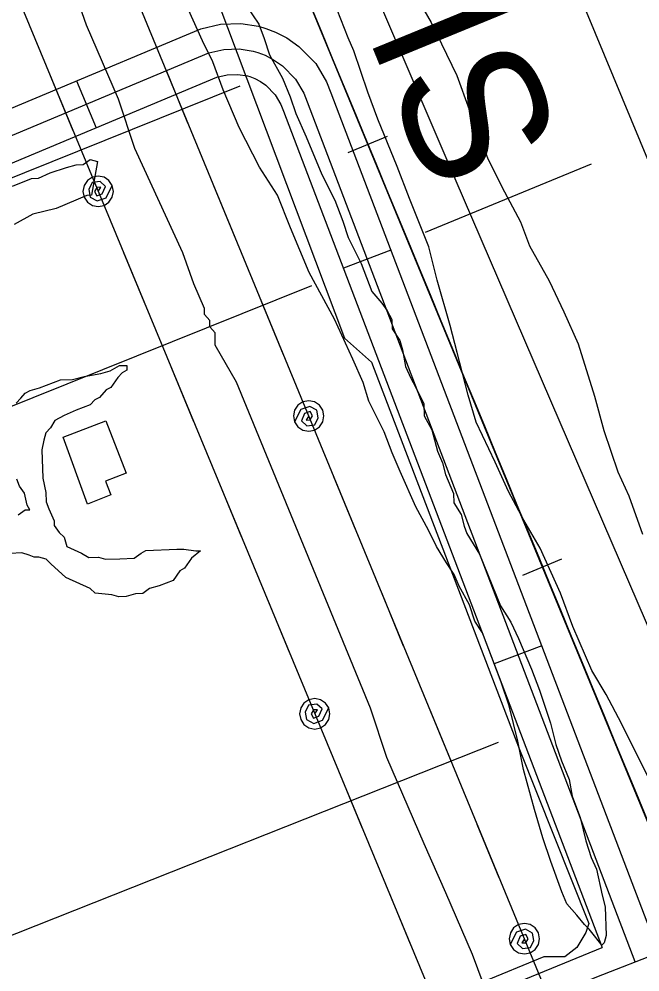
# Model space of a CAD drawing. Extents: x 3329297 to 3367176, y 649250 to 674653.
# Drawn here: x 3342015 to 3342382, y 669272 to 669834 of the extents above; entities that cross this region are included whole.
import ezdxf

# ---------------------------------------------------------------- set-up
doc = ezdxf.new("R2010")
doc.units = 0
for name, color, linetype in [('V-BLDG-OTLN', 7, 'Continuous'), ('V-RAIL-IDEN', 7, 'Continuous'), ('V-RAIL-TRAK', 7, 'Continuous'), ('V-RIVR-EDGE', 7, 'Continuous'), ('V-ROAD-CNTR', 7, 'Continuous'), ('V-SITE-VEGE', 7, 'Continuous'), ('V-TOPO-SHOR', 7, 'Continuous'), ('V-UTIL-LINE', 7, 'Continuous')]:
    doc.layers.add(name, color=color, linetype=linetype)

msp = doc.modelspace()

# ---------------------------------------------------------------- linework, layer by layer
at = {"layer": 'V-BLDG-OTLN'}
msp.add_lwpolyline([(3342040.85, 669587.4), (3342066.01, 669597.15), (3342078.04, 669566.11), (3342066, 669561.44), (3342069.14, 669553.33), (3342055.19, 669547.92)], close=True, dxfattribs=at)
at = {"layer": 'V-RAIL-TRAK'}
for points in [[(3345872.39, 660898.26), (3345202.62, 662524.79), (3345202.63, 662524.76), (3343834.7, 665838.96), (3343834.66, 665839.05), (3342962.13, 667964.33), (3342962.13, 667964.33), (3342142.3, 669950.69), (3342142.3, 669950.69), (3341846.64, 670653.15)], [(3342209.31, 669755.57), (3342232.41, 669765.11)], [(3342312.31, 669506), (3342335.42, 669515.53)]]:
    msp.add_lwpolyline(points, dxfattribs=at)
msp.add_arc((2259538.36, 221964.12), 1171632.73, 22.3749135, 22.47999961, dxfattribs=at)
at = {"layer": 'V-RIVR-EDGE'}
msp.add_spline([(3342816.41, 664076.7), (3342812.76, 664100.73), (3342811.24, 664114.69), (3342810.49, 664125.17), (3342811.67, 664129.43), (3342815.94, 664131.36), (3342822.14, 664130.96), (3342827.58, 664133.66), (3342827.98, 664138.7), (3342825.71, 664163.52), (3342823.01, 664169.35), (3342818.01, 664185.26), (3342816.5, 664200), (3342816.91, 664208.92), (3342818.1, 664220.94), (3342817.34, 664227.14), (3342814.66, 664243.44), (3342809.27, 664257.41), (3342808.51, 664264.01), (3342808.92, 664272.54), (3342814.79, 664296.18), (3342814.82, 664305.49), (3342810.59, 664319.46), (3342799.78, 664338.87), (3342790.88, 664350.14), (3342779.66, 664360.25), (3342778.51, 664365.3), (3342779.3, 664369.17), (3342779.69, 664370.72), (3342785.91, 664376.91), (3342798.35, 664388.13), (3342804.18, 664396.26), (3342807.71, 664410.21), (3342807.34, 664416.8), (3342805.02, 664421.46), (3342805.03, 664424.18), (3342805.05, 664435.04), (3342805.48, 664451.32), (3342803.59, 664468.39), (3342800.14, 664485.46), (3342800.15, 664492.05), (3342800.55, 664495.93), (3342805.6, 664499.41), (3342810.27, 664507.15), (3342811.45, 664513.74), (3342812.65, 664526.54), (3342808.84, 664554.08), (3342808.48, 664564.55), (3342811.98, 664571.52), (3342819.76, 664577.71), (3342825.21, 664588.56), (3342825.62, 664596.7), (3342825.25, 664604.07), (3342821.39, 664610.67), (3342817.54, 664623.86), (3342808.64, 664632.03), (3342807.5, 664639.01), (3342807.51, 664645.61), (3342805.59, 664651.04), (3342795.55, 664667.74), (3342786.28, 664683.28), (3342782.79, 664682.12), (3342779.3, 664685.62), (3342772.36, 664698.82), (3342765.01, 664705.82), (3342757.66, 664715.15), (3342754.96, 664720.97), (3342754.97, 664725.24), (3342756.92, 664729.5), (3342762.36, 664734.91), (3342763.16, 664745.77), (3342759.34, 664768.66), (3342756.66, 664780.69), (3342750.49, 664796.21), (3342738.91, 664818.35), (3342728.88, 664839.31), (3342718.83, 664850.59), (3342704.53, 664870.4), (3342673.21, 664906.93), (3342667.03, 664917.03), (3342662.4, 664928.67), (3342645.77, 664948.1), (3342638.82, 664957.43), (3342632.64, 664969.85), (3342630.72, 664978), (3342626.86, 664984.99), (3342614.87, 664996.66), (3342611.39, 664999.38), (3342609.84, 665001.32), (3342609.85, 665006.36), (3342606.76, 665010.25), (3342597.86, 665020.35), (3342593.22, 665025.41), (3342592.47, 665033.17), (3342590.94, 665044.42), (3342589.42, 665054.5), (3342588.28, 665065.36), (3342585.98, 665077), (3342585.23, 665086.7), (3342585.25, 665096.4), (3342584.88, 665101.05), (3342582.95, 665104.16), (3342580.25, 665109.59), (3342577.16, 665116.97), (3342577.18, 665122.79), (3342577.2, 665131.71), (3342577.22, 665142.56), (3342577.25, 665154.2), (3342576.12, 665167.77), (3342572.7, 665192.99), (3342566.93, 665215.11), (3342563.48, 665229.47), (3342558.85, 665239.95), (3342557.31, 665244.22), (3342555.4, 665255.47), (3342553.11, 665268.66), (3342549.27, 665284.57), (3342541.57, 665307.08), (3342537.34, 665321.83), (3342531.95, 665340.07), (3342533.51, 665343.55), (3342533.53, 665349.76), (3342526.98, 665368.39), (3342525.46, 665379.64), (3342523.54, 665388.18), (3342518.15, 665403.7), (3342515.47, 665416.12), (3342514.34, 665430.86), (3342508.57, 665450.65), (3342503.19, 665470.83), (3342492.38, 665490.63), (3342491.63, 665499.17), (3342490.87, 665508.48), (3342486.28, 665532.92), (3342483.6, 665545.33), (3342477.81, 665557.76), (3342475.93, 665580.26), (3342474.8, 665594.22), (3342470.17, 665605.48), (3342467.87, 665614.4), (3342467.13, 665629.53), (3342466.39, 665643.49), (3342466.82, 665662.1), (3342467.25, 665679.55), (3342463.41, 665695.46), (3342454.93, 665713.71), (3342445.67, 665732.35), (3342448.39, 665735.45), (3342449.55, 665735.05), (3342454.58, 665728.84), (3342456.13, 665730.38), (3342456.13, 665730.77), (3342455.37, 665734.65), (3342442.22, 665750.97), (3342428.7, 665771.56), (3342413.65, 665800.68), (3342398.6, 665832.52), (3342380.47, 665869.41), (3342358.86, 665914.06), (3342350, 665938.51), (3342337.27, 665963.36), (3342312.2, 666021.59), (3342297.17, 666058.47), (3342281.74, 666092.64), (3342274.81, 666112.43), (3342267.5, 666136.11), (3342262.92, 666165.98), (3342261.43, 666190.8), (3342261.45, 666198.56), (3342257.57, 666197.79), (3342255.25, 666199.74), (3342252.93, 666205.17), (3342252.57, 666212.54), (3342252.58, 666219.13), (3342250.29, 666232.71), (3342241.82, 666258.33), (3342236.07, 666285.87), (3342231.81, 666288.99), (3342227.55, 666291.71), (3342219.05, 666302.59), (3342218.67, 666306.86), (3342219.07, 666312.29), (3342210.16, 666314.25), (3342205.13, 666318.91), (3342203.98, 666324.35), (3342203.99, 666330.16), (3342202.08, 666339.09), (3342191.65, 666356.56), (3342180.04, 666369), (3342175.41, 666377.55), (3342164.99, 666396.96), (3342154.58, 666421.81), (3342139.95, 666463.34), (3342130.7, 666487.79), (3342122.99, 666506.43), (3342111.8, 666527.4), (3342098.68, 666554.19), (3342094.83, 666565.83), (3342092.54, 666581.74), (3342088.69, 666594.54), (3342085.25, 666612.78), (3342082.17, 666622.09), (3342072.89, 666631.81), (3342063.22, 666645.41), (3342057.44, 666657.83), (3342049.73, 666678.02), (3342048.22, 666693.14), (3342050.17, 666696.63), (3342050.96, 666704.38), (3342046.71, 666709.05), (3342039.36, 666716.82), (3342032.41, 666729.25), (3342015.81, 666761.09), (3342003.06, 666780.9), (3341996.09, 666786.35), (3341994.95, 666792.55), (3341992.63, 666796.44), (3341982.97, 666811.97), (3341967.13, 666835.28), (3341953.59, 666848.89), (3341946.63, 666857.44), (3341940.45, 666867.92), (3341935.81, 666874.14), (3341919.16, 666884.26), (3341915.69, 666890.09), (3341911.45, 666900.18), (3341899.85, 666913.78), (3341894.82, 666921.16), (3341889.03, 666931.65), (3341869.32, 666956.91), (3341855.01, 666974.78), (3341848.82, 666978.67), (3341839.53, 666986.84), (3341829.09, 667000.44), (3341821.76, 667015.19), (3341819.07, 667024.89), (3341817.15, 667031.1), (3341806.31, 667038.89), (3341788.13, 667056.77), (3341778.46, 667069.98), (3341769.56, 667076.21), (3341762.98, 667079.71), (3341756.02, 667089.04), (3341748.29, 667099.53), (3341738.62, 667112.35), (3341730.89, 667120.12), (3341719.29, 667133.73), (3341714.66, 667143.05), (3341706.55, 667156.64), (3341694.95, 667171.79), (3341682.22, 667198.97), (3341673.73, 667217.22), (3341665.66, 667244.77), (3341658.35, 667270.77), (3341654.5, 667280.86), (3341646.79, 667297.56), (3341633.67, 667325.51), (3341621.31, 667347.26), (3341603.92, 667370.57), (3341601.61, 667379.11), (3341595.05, 667392.31), (3341586.57, 667412.5), (3341578.1, 667435.79), (3341568.43, 667448.22), (3341554.13, 667467.65), (3341537.52, 667492.51), (3341516.66, 667523.97), (3341476.08, 667581.85), (3341429.71, 667650.22), (3341398.03, 667697.22), (3341370.98, 667737.23), (3341354.76, 667763.64), (3341343.55, 667778.41), (3341338.9, 667782.3), (3341332.33, 667790.07), (3341325.39, 667805.99), (3341317.65, 667814.15), (3341305.28, 667827.37), (3341300.64, 667833.19), (3341282.89, 667869.69), (3341259.72, 667911.24), (3341224.58, 667969.5), (3341190.57, 668018.45), (3341159.67, 668067), (3341126.02, 668105.48), (3341085.81, 668151.72), (3341034.77, 668213.12), (3340998.8, 668250.83), (3340967.07, 668282.32), (3340929.92, 668312.66), (3340887.35, 668349.99), (3340852.52, 668378), (3340818.08, 668406.01), (3340783.64, 668439.06), (3340747.67, 668475.99), (3340722.92, 668504.36), (3340704.36, 668525.73), (3340693.92, 668537.01), (3340680.75, 668543.24), (3340672.61, 668546.75), (3340664.48, 668552.59), (3340650.93, 668563.48), (3340645.91, 668568.92), (3340640.88, 668576.69), (3340634.7, 668584.08), (3340619.62, 668601.57), (3340609.54, 668604.69), (3340603.74, 668608.97), (3340599.1, 668614.41), (3340595.62, 668621.01), (3340589.43, 668627.24), (3340567.76, 668645.9), (3340549.95, 668659.13), (3340496.93, 668702.7), (3340430.76, 668760.64), (3340383.93, 668798.76), (3340346.77, 668824.45), (3340316.96, 668845.08), (3340289.86, 668863.37), (3340255.41, 668891.77), (3340209.37, 668936.09), (3340181.13, 668962.92), (3340159.06, 668977.32), (3340134.29, 668996.39), (3340120.75, 669009.22), (3340113.4, 669017.77), (3340109.92, 669023.59), (3340107.6, 669025.92), (3340099.85, 669026.72), (3340094.42, 669027.9), (3340089.39, 669030.24), (3340085.14, 669036.45), (3340084.76, 669043.04), (3340082.06, 669046.15), (3340066.19, 669058.99), (3340051.1, 669071.44), (3340041.8, 669077.66), (3339987.61, 669116.19), (3339929.52, 669149.3), (3339882.28, 669177.34), (3339823.8, 669212), (3339768.82, 669245.87), (3339704.94, 669289.46), (3339659.64, 669320.6), (3339613.98, 669359.49), (3339576.03, 669382.85), (3339562.87, 669392.97), (3339559.39, 669394.53), (3339555.89, 669394.15), (3339553.17, 669389.89), (3339550.84, 669388.73), (3339546.19, 669392.24), (3339540.39, 669395.35), (3339537.28, 669393.03), (3339533.01, 669392.66), (3339518.67, 669398.12), (3339507.83, 669404.74), (3339498.93, 669411.35), (3339490.01, 669411.38), (3339486.53, 669416.04), (3339483.43, 669417.6), (3339473.36, 669420.73), (3339460.58, 669427.74), (3339447.8, 669435.52), (3339435.41, 669443.31), (3339423.8, 669453.42), (3339413.36, 669464.7), (3339407.94, 669471.3), (3339393.62, 669479.48), (3339378.13, 669489.21), (3339357.61, 669502.45), (3339355.67, 669504.78), (3339358.39, 669506.33), (3339359.56, 669509.43), (3339359.18, 669510.98), (3339356.48, 669515.25), (3339347.17, 669516.82), (3339341.34, 669512.57), (3339338.24, 669513.36), (3339320.82, 669525.81), (3339311.15, 669534.75), (3339296.06, 669548.75), (3339293.35, 669550.31), (3339286.37, 669549.16), (3339280.93, 669546.46), (3339277.05, 669546.47), (3339268.14, 669549.98), (3339250.71, 669559.72), (3339229.04, 669575.67), (3339210.84, 669586.97), (3339202.33, 669595.13), (3339200.4, 669599.4), (3339200.02, 669604.83), (3339198.1, 669611.04), (3339183.01, 669622.71), (3339166.35, 669632.45)], degree=3, dxfattribs=at)
at = {"layer": 'V-ROAD-CNTR'}
for p, q in [((3342048.87, 669797.86), (3342060.47, 669770.19)), ((3342234.52, 669697.82), (3342206.49, 669687.14)), ((3342323.53, 669464.2), (3342295.49, 669453.52))]:
    msp.add_line(p, q, dxfattribs=at)
for points in [[(3341478.72, 668921.12), (3342192.12, 669201.29), (3342356.2, 669268.63), (3343000.42, 669522.25), (3344144.59, 669974.95), (3344859.29, 670257.51), (3345736.7, 670599.98), (3346977.72, 671089.41), (3347844, 671430.02), (3349239.46, 671977.05)], [(3342677.7, 669050.09), (3342017.01, 670640.26)], [(3341757.47, 669675.74), (3342122.27, 669828.62), (3342133.85, 669831.35), (3342145.91, 669831.73), (3342156.33, 669830.06), (3342160.68, 669828.8), (3342166.34, 669826.63), (3342173.01, 669823.18), (3342180.17, 669818.18), (3342190.04, 669808.01), (3342196.52, 669797.31), (3342199.09, 669790.81), (3342387.24, 669296.97)], [(3341085, 669381.27), (3341461, 669535.23), (3342126.93, 669814.31), (3342135.82, 669816.41), (3342144.95, 669816.69), (3342153.04, 669815.39), (3342155.91, 669814.56), (3342160.19, 669812.92), (3342165.23, 669810.31), (3342170.41, 669806.7), (3342178.09, 669798.79), (3342183.04, 669790.62), (3342185.11, 669785.38), (3342378.5, 669277.78)], [(3341090.68, 669367.39), (3341466.74, 669521.37), (3342131.58, 669799.99), (3342137.8, 669801.46), (3342143.98, 669801.65), (3342149.75, 669800.73), (3342151.13, 669800.33), (3342154.05, 669799.21), (3342157.46, 669797.45), (3342160.64, 669795.22), (3342166.14, 669789.56), (3342169.56, 669783.92), (3342171.13, 669779.94), (3342359.28, 669286.11)], [(3341473.23, 668935.08), (3342186.54, 669215.21), (3342359.28, 669286.11)]]:
    msp.add_lwpolyline(points, dxfattribs=at)
at = {"layer": 'V-SITE-VEGE'}
for points in [[(3342349.67, 669348.94), (3342352.86, 669339.21), (3342355.94, 669332.29), (3342359.34, 669316.94), (3342361.02, 669309.97), (3342361.68, 669293.1), (3342360.43, 669288.83), (3342359.08, 669287.37), (3342354.65, 669292.83), (3342351.67, 669296.94), (3342348.75, 669299.64), (3342344.32, 669305.1), (3342338.43, 669311.91), (3342335.35, 669318.83), (3342329.02, 669336.88), (3342324.26, 669350.77), (3342319.39, 669367.47), (3342312.85, 669391.15), (3342309.39, 669407.91), (3342304.35, 669428.82), (3342299.6, 669442.71), (3342288.62, 669471.84), (3342284.13, 669478.71), (3342280.94, 669488.44), (3342274.89, 669499.46), (3342271.81, 669506.38), (3342267.32, 669513.25), (3342261.32, 669522.87), (3342256.72, 669532.54), (3342249.15, 669546.32), (3342239.91, 669567.08), (3342235.26, 669578.16), (3342230.55, 669590.64), (3342221.41, 669608.59), (3342218.17, 669619.72), (3342212, 669633.56), (3342201.25, 669657.07), (3342186.11, 669684.64), (3342175.24, 669710.96), (3342167.45, 669730.36), (3342156.96, 669746.84), (3342144.8, 669770.3), (3342135.5, 669792.46), (3342129.22, 669809.11), (3342123.11, 669821.54), (3342107.7, 669856.13)], [(3342246.07, 669853.58), (3342258.33, 669832.38), (3342273.38, 669801.06), (3342280.78, 669780.87)], [(3342149.06, 669842.25), (3342156.52, 669831.28), (3342159.65, 669822.95), (3342162.84, 669813.22), (3342170.41, 669799.44), (3342175.06, 669788.36), (3342178.25, 669778.63), (3342184.42, 669764.79), (3342193.72, 669742.63), (3342201.34, 669727.45), (3342206.04, 669714.96), (3342209.24, 669705.23), (3342216.86, 669690.05), (3342223.13, 669673.4), (3342229.03, 669666.59), (3342232, 669662.48)], [(3342386.29, 669387.03), (3342370.64, 669418.33), (3342361.55, 669435.44), (3342353.17, 669449.56), (3342341.93, 669475.62), (3342334.56, 669495.2), (3342322.69, 669521.83), (3342313.03, 669538.31), (3342303.94, 669555.42), (3342296.05, 669572.57), (3342284.9, 669596.22), (3342280.07, 669612.29), (3342273.69, 669637.33), (3342269.45, 669653.42), (3342261.8, 669680.21), (3342256.82, 669699.88), (3342245.49, 669728.34), (3342238.13, 669747.32), (3342226.82, 669775.18), (3342220.79, 669791.2), (3342212.62, 669815.57), (3342209.32, 669823.27), (3342202.65, 669839.86)], [(3342280.78, 669780.87), (3342291.51, 669752.4), (3342300, 669735.26), (3342311.03, 669714.62), (3342316.4, 669700.38), (3342328.03, 669679.76), (3342336.56, 669661.43), (3342345.12, 669642.49), (3342354.74, 669611.56), (3342360.34, 669591.31), (3342368.51, 669566.94), (3342375.08, 669552.75), (3342383.17, 669530.19)], [(3342011.02, 669735.58), (3342022.1, 669740.23), (3342026.32, 669740.39), (3342033.23, 669743.48), (3342042.96, 669746.67), (3342048.53, 669748.29), (3342052.75, 669748.45), (3342056.85, 669751.42), (3342061.13, 669750.18), (3342057.67, 669730.34), (3342054.86, 669730.23), (3342036.86, 669722.5), (3342022.92, 669719.15), (3342011.89, 669713.09)], [(3342232, 669662.48), (3342235.03, 669656.97), (3342235.24, 669651.35), (3342239.73, 669644.48), (3342241.35, 669638.92), (3342243.14, 669629.13), (3342246.22, 669622.21), (3342249.25, 669616.7), (3342253.85, 669607.03), (3342254.12, 669600), (3342258.66, 669591.73), (3342261.96, 669579.19), (3342265.04, 669572.27), (3342266.71, 669565.3), (3342271.37, 669554.22), (3342271.58, 669548.6), (3342276.07, 669541.73), (3342277.75, 669534.76), (3342279.31, 669530.6), (3342286.83, 669518.22), (3342299.27, 669487.74), (3342305.27, 669478.12), (3342309.87, 669468.44), (3342317.6, 669450.45), (3342322.3, 669437.96), (3342328.68, 669418.5), (3342331.98, 669405.96), (3342335.17, 669396.23), (3342339.82, 669385.15), (3342341.61, 669375.37), (3342346.31, 669362.88), (3342349.67, 669348.94)], [(3342013.15, 669607.58), (3342015.85, 669610.5), (3342018.55, 669613.42), (3342021.31, 669614.94), (3342026.88, 669616.56), (3342031.04, 669618.13), (3342039.36, 669621.26), (3342046.39, 669621.53), (3342053.36, 669623.21), (3342063.14, 669625), (3342068.71, 669626.62), (3342074.23, 669629.65), (3342078.44, 669629.81), (3342078.55, 669627), (3342075.79, 669625.48), (3342073.09, 669622.57), (3342069.09, 669616.78), (3342066.33, 669615.27), (3342062.28, 669610.89)], [(3342062.28, 669610.89), (3342059.52, 669609.37), (3342056.82, 669606.45), (3342048.5, 669603.32), (3342041.58, 669600.24), (3342036.07, 669597.21), (3342033.42, 669592.88), (3342030.72, 669589.97), (3342029.48, 669585.69), (3342028.29, 669580.02), (3342028.94, 669563.15), (3342030.67, 669554.78), (3342030.89, 669549.16), (3342032.46, 669544.99), (3342035.54, 669538.08), (3342035.65, 669535.26), (3342038.62, 669531.16), (3342041.54, 669528.45), (3342043.16, 669522.89), (3342051.75, 669519), (3342056.08, 669516.35), (3342061.7, 669516.57), (3342065.97, 669515.33), (3342074.4, 669515.65), (3342082.84, 669515.98), (3342086.94, 669518.95), (3342089.7, 669520.46), (3342107.97, 669521.17), (3342112.19, 669521.33), (3342119.27, 669520.2), (3342122.08, 669520.31), (3342116.62, 669515.87), (3342112.62, 669510.09), (3342109.86, 669508.57), (3342105.87, 669502.79), (3342101.7, 669501.22), (3342097.54, 669499.65), (3342091.98, 669498.03)], [(3342014.29, 669541.48), (3342018.4, 669544.45), (3342021.21, 669544.56), (3342019.7, 669547.32), (3342018.02, 669554.29), (3342015.05, 669558.4), (3342013.48, 669562.56)], [(3342091.98, 669498.03), (3342087.87, 669495.06), (3342083.65, 669494.89), (3342078.08, 669493.27), (3342073.87, 669493.11), (3342069.6, 669494.35), (3342059.71, 669495.38), (3342056.79, 669498.08), (3342042.46, 669504.56), (3342033.7, 669512.67), (3342030.78, 669515.37), (3342026.51, 669516.61), (3342023.7, 669516.51), (3342020.84, 669517.8), (3342016.57, 669519.05), (3342009.54, 669518.77)]]:
    msp.add_lwpolyline(points, dxfattribs=at)
at = {"layer": 'V-TOPO-SHOR'}
for p, q in [((3341148.11, 669393.81), (3342145.45, 669794.94)), ((3342352.69, 669748.58), (3342254.79, 669708.19)), ((3341589.44, 669436.82), (3342187.85, 669676.93)), ((3341806.36, 669212.3), (3342298.01, 669407.23))]:
    msp.add_line(p, q, dxfattribs=at)
for points in [[(3342400.83, 669442.19), (3342272.52, 669740.02), (3342060.45, 670234.64), (3341844.71, 670793.12), (3341784.17, 670908.33), (3341727.17, 671023.55), (3341687.98, 671110.41), (3341661.26, 671167.14), (3341629.2, 671229.18)], [(3342009.15, 670152.92), (3342039.44, 670085.56), (3342132.16, 669844.44), (3342207.05, 669645.86), (3342223.05, 669631.7), (3342310.42, 669402.98), (3342351.42, 669300.16), (3342349.66, 669294.83), (3342344.35, 669285.95), (3342337.26, 669280.61), (3342324.84, 669280.59), (3342225.56, 669239.59)]]:
    msp.add_lwpolyline(points, dxfattribs=at)
at = {"layer": 'V-UTIL-LINE'}
for points in [[(3345932.08, 660508.54), (3345266.86, 662132.11), (3344424.61, 664169.99), (3343419.02, 666605.5), (3342586.61, 668628.88), (3341907.57, 670274.58), (3341535.58, 671146.22)], [(3341480.75, 671097.04), (3341874.35, 670184.15), (3342489.42, 668700.64), (3343600.75, 666004.86), (3344292.56, 664330.07), (3345012.03, 662588.15), (3345711.48, 660882.58)], [(3342292.21, 669256.44), (3342282.71, 669281.89), (3342266.85, 669318.22), (3342254.19, 669347.29), (3342241.51, 669376.37), (3342238.35, 669383.62), (3342232.01, 669398.19), (3342222.5, 669427.27), (3342143.33, 669619.85), (3342130.67, 669641.67), (3342130.65, 669648.95), (3342127.5, 669652.57), (3342127.49, 669656.22), (3342124.32, 669659.85), (3342124.31, 669663.47), (3342118, 669678.02), (3342111.65, 669696.18), (3342083.14, 669757.95), (3342073.63, 669787.03), (3342054.63, 669830.63), (3342048.29, 669848.83)], [(3342114.61, 669772.82), (3342101.64, 669804.25)], [(3342033.63, 669799.99), (3342046.65, 669768.58)], [(3342061.58, 669732.56), (3342063.14, 669734.98), (3342060.82, 669734.89), (3342059.39, 669732.54), (3342060.8, 669729.98), (3342064, 669731.13), (3342065.9, 669735.42), (3342062.77, 669738.32), (3342057.94, 669737.72), (3342055.98, 669733.58), (3342056.76, 669729.18), (3342061.02, 669726.92), (3342066.22, 669728.72), (3342069.9, 669736), (3342067.95, 669738.92), (3342065.02, 669740.87), (3342061.58, 669741.56), (3342058.14, 669740.87), (3342055.22, 669738.92), (3342053.27, 669736), (3342052.58, 669732.55), (3342053.27, 669729.11), (3342055.22, 669726.19), (3342058.14, 669724.24), (3342061.59, 669723.56), (3342065.03, 669724.24), (3342067.95, 669726.2), (3342069.9, 669729.12), (3342070.58, 669732.56), (3342069.9, 669736)], [(3342142.83, 669704.42), (3342129.86, 669735.85)], [(3342076.52, 669696.53), (3342089.54, 669665.12)], [(3342171.06, 669636.01), (3342158.09, 669667.44)], [(3342104.87, 669628.17), (3342117.89, 669596.76)], [(3342185.94, 669599.94), (3342184.37, 669597.53), (3342186.7, 669597.61), (3342188.13, 669599.96), (3342186.72, 669602.52), (3342183.52, 669601.38), (3342181.62, 669597.09), (3342184.74, 669594.19), (3342189.57, 669594.78), (3342191.54, 669598.91), (3342190.77, 669603.32), (3342186.51, 669605.58), (3342181.31, 669603.79), (3342177.62, 669596.51), (3342179.56, 669593.59), (3342182.48, 669591.63), (3342185.92, 669590.94), (3342189.37, 669591.63), (3342192.29, 669593.57), (3342194.25, 669596.49), (3342194.94, 669599.93), (3342194.26, 669603.38), (3342192.31, 669606.3), (3342189.39, 669608.26), (3342185.95, 669608.94), (3342182.5, 669608.26), (3342179.58, 669606.32), (3342177.63, 669603.4), (3342176.94, 669599.96), (3342177.62, 669596.51)], [(3342133.21, 669559.81), (3342146.23, 669528.4)], [(3342213.77, 669532.48), (3342200.81, 669563.91)], [(3342242, 669464.07), (3342229.03, 669495.5)], [(3342161.55, 669491.45), (3342174.57, 669460.05)], [(3342189.5, 669424.03), (3342191.06, 669426.44), (3342188.74, 669426.35), (3342187.31, 669424.01), (3342188.72, 669421.45), (3342191.92, 669422.6), (3342193.82, 669426.88), (3342190.69, 669429.79), (3342185.86, 669429.19), (3342183.9, 669425.05), (3342184.68, 669420.64), (3342188.94, 669418.39), (3342194.14, 669420.19), (3342197.82, 669427.47), (3342195.87, 669430.39), (3342192.94, 669432.34), (3342189.5, 669433.03), (3342186.06, 669432.34), (3342183.14, 669430.39), (3342181.19, 669427.47), (3342180.5, 669424.02), (3342181.19, 669420.58), (3342183.14, 669417.66), (3342186.06, 669415.71), (3342189.51, 669415.03), (3342192.95, 669415.71), (3342195.87, 669417.66), (3342197.82, 669420.58), (3342198.5, 669424.03), (3342197.82, 669427.47)], [(3342270.22, 669395.67), (3342257.26, 669427.1)], [(3342204.44, 669387.99), (3342217.46, 669356.59)], [(3342298.45, 669327.26), (3342285.48, 669358.69)], [(3342232.79, 669319.64), (3342245.81, 669288.23)], [(3342313.33, 669291.2), (3342311.77, 669288.78), (3342314.09, 669288.87), (3342315.52, 669291.21), (3342314.12, 669293.77), (3342310.92, 669292.63), (3342309.01, 669288.34), (3342312.14, 669285.44), (3342316.96, 669286.03), (3342318.93, 669290.16), (3342318.16, 669294.57), (3342313.9, 669296.83), (3342308.7, 669295.04), (3342305.01, 669287.76), (3342306.96, 669284.84), (3342309.87, 669282.89), (3342313.32, 669282.2), (3342316.76, 669282.88), (3342319.69, 669284.82), (3342321.64, 669287.74), (3342322.33, 669291.18), (3342321.65, 669294.63), (3342319.7, 669297.55), (3342316.79, 669299.51), (3342313.34, 669300.2), (3342309.9, 669299.52), (3342306.98, 669297.57), (3342305.02, 669294.65), (3342304.33, 669291.21), (3342305.01, 669287.76)]]:
    msp.add_lwpolyline(points, dxfattribs=at)

# ---------------------------------------------------------------- texts
at = {"layer": 'V-RAIL-IDEN'}
msp.add_text('ILLINOIS', height=83, rotation=292.3011, dxfattribs=at).set_placement((3342086.5, 670151.59))

doc.saveas('drawing.dxf')
